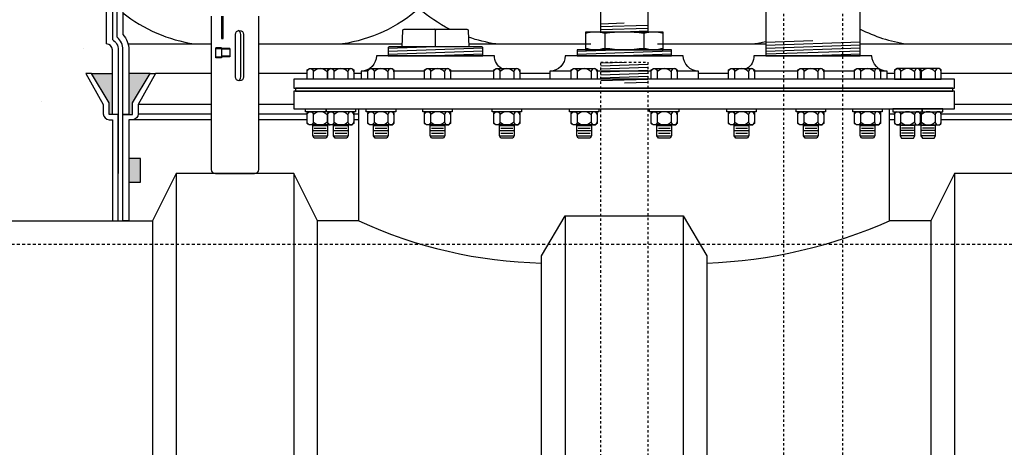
# Model space of a CAD drawing. Extents: x -169 to 6736, y -208 to 3022.
# Tile 539 of 656: x 5937 to 5979, y 906 to 924. Entities that reach past the tile are written whole.
import ezdxf

# ---------------------------------------------------------------- set-up
doc = ezdxf.new("R2010")
doc.units = 0
doc.header["$MEASUREMENT"] = 0
doc.header["$PDSIZE"] = 1
doc.linetypes.add('HIDDEN3', pattern=[0.1875, 0.125, -0.0625])
doc.linetypes.add('HIDDEN5', pattern=[0.05, 0.025, -0.025])
doc.layers.get('DEFPOINTS').update_dxf_attribs({"linetype": 'CONTINUOUS'})
for name, color, linetype in [('DIM', 3, 'CONTINUOUS'), ('FRP-COLLAR', 1, 'CONTINUOUS'), ('FRP-SUMP', 2, 'CONTINUOUS'), ('GALV-2-PIPE', 3, 'CONTINUOUS'), ('GALV-4-PIPE', 4, 'CONTINUOUS'), ('GALV-4-PLUG', 4, 'CONTINUOUS'), ('PEAGRAVEL-HATCH', 3, 'CONTINUOUS'), ('PROBE', 2, 'CONTINUOUS'), ('SUB-PUMP', 4, 'CONTINUOUS'), ('TANK-BUNG-OPENING-4', 3, 'CONTINUOUS'), ('TANK-MANWAY', 5, 'CONTINUOUS'), ('TANK-MANWAY-BOLT', 7, 'CONTINUOUS'), ('TANK-UST', 5, 'CONTINUOUS'), ('TANK-UST-RIB', 7, 'CONTINUOUS')]:
    doc.layers.add(name, color=color, linetype=linetype)
doc.styles.add('SIMPLEX', font='simplex')
doc.dimstyles.new('DIM64', dxfattribs={"dimscale": 64, "dimtxt": 0.09375, "dimasz": 0.09375, "dimexe": 0.0625, "dimexo": 0.0625, "dimgap": 0.046875, "dimtad": 1, "dimdec": 4, "dimzin": 3, "dimdsep": 46, "dimlunit": 4, "dimtxsty": 'SIMPLEX', "dimcen": 0, "dimclrd": 256, "dimclre": 256, "dimclrt": 256, "dimadec": 0, "dimazin": 0, "dimtfac": 1, "dimtdec": 4, "dimtmove": 0, "dimatfit": 3, "dimfxl": 1, "dimfrac": 2, "dimtolj": 1, "dimtzin": 0, "dimarcsym": 0})

# ---------------------------------------------------------------- blocks, each defined once
blk = doc.blocks.new('*D61')
at = {"layer": 'DEFPOINTS', "color": 0, "transparency": 16777216}
for p in [(5827.154, 978.015), (6443.911, 978.296), (5827.154, 700.523)]:
    blk.add_point(p, dxfattribs=at)
at = {"layer": 'DIM', "lineweight": -2, "transparency": 16777216}
for p, q in [((6443.911, 974.296), (6443.911, 696.523)), ((5827.154, 974.015), (5827.154, 696.523)), ((6437.911, 700.523), (5833.154, 700.523))]:
    blk.add_line(p, q, dxfattribs=at)
at = {"layer": 'DIM', "transparency": 16777216}
for points in [[(5833.154, 701.523), (5833.154, 699.523), (5827.154, 700.523)], [(6437.911, 701.523), (6437.911, 699.523), (6443.911, 700.523)]]:
    blk.add_solid(points, dxfattribs=at)
at = {"layer": 'DIM', "transparency": 16777216, "insert": (6135.532, 708.095), "char_height": 6, "attachment_point": 5, "style": 'SIMPLEX'}
blk.add_mtext('\\A1;51\'-4 3/4" (F.V. TANK SLAB)', dxfattribs=at)

msp = doc.modelspace()

# ---------------------------------------------------------------- hatches: boundary and pattern name
at = {"layer": 'FRP-SUMP'}
for points in [[(5940.70424, 921.77328), (5939.82079, 921.77328), (5940.57079, 920.52328), (5940.57079, 920.02328), (5940.70424, 920.02328)], [(5942.30424, 921.77328), (5941.40424, 921.77328), (5941.40424, 920.02328), (5941.55424, 920.02328), (5941.55424, 920.52328)], [(5941.90424, 918.16648), (5941.40424, 918.16648), (5941.40424, 917.16648), (5941.90424, 917.16648)]]:
    msp.add_hatch(color=256, dxfattribs=at).paths.add_polyline_path(points)
at = {"layer": 'PEAGRAVEL-HATCH'}
h = msp.add_hatch(dxfattribs=at)
h.set_pattern_fill('AR-SAND', color=256, scale=7.5, style=0)
h.set_pattern_definition([(37.5, (5863.154, 854.523), (-0.47245, 14.4512), [0, -11.4, 0, -12.75, 0, -12.1875]), (7.5, (5863.154, 854.523), (13.2733, 21.166), [0, -6.15, 0, -10.275, 0, -3.9375]), (327.5, (5853.929, 854.523), (23.3561, 0.0424), [0, -3.75, 0, -13.5, 0, -17.625]), (317.5, (5853.93, 854.523), (22.546, 6.5826), [0, -1.875, 0, -8.85, 0, -10.125])])
edge = h.paths.add_edge_path()
edge.add_line((5946.16099, 969.98346), (5940.27073, 969.98346))
edge.add_line((5940.27073, 969.98346), (5940.08225, 969.98346))
edge.add_line((5940.08225, 969.98346), (5940.87781, 978.01471))
edge.add_line((5940.87781, 978.01471), (5863.15422, 978.01471))
edge.add_line((5863.15422, 978.01471), (5863.15422, 854.52328))
edge.add_arc((5924.22089, 854.52328), 61.06667, 92.6775035, 180, ccw=False)
edge.add_line((5921.36821, 915.52328), (5925.90422, 915.52328))
edge.add_line((5925.90422, 915.52328), (5926.90422, 917.52328))
edge.add_line((5926.90422, 917.52328), (5931.90422, 917.52328))
edge.add_line((5931.90422, 917.52328), (5932.90422, 915.52328))
edge.add_line((5932.90422, 915.52328), (5940.70422, 915.52328))
edge.add_line((5940.70422, 915.52328), (5940.70422, 919.80969))
edge.add_line((5940.70422, 919.80969), (5940.57077, 919.80969))
edge.add_arc((5940.57077, 920.05969), 0.25, 180, 270, ccw=False)
edge.add_line((5940.32077, 920.05969), (5940.32077, 920.45804))
edge.add_line((5940.32077, 920.45804), (5939.58424, 921.77328))
edge.add_line((5939.58424, 921.77328), (5939.82077, 921.77328))
edge.add_line((5939.82077, 921.77328), (5940.70424, 921.77328))
edge.add_line((5940.70424, 921.77328), (5940.70424, 922.77328))
edge.add_arc((5940.45424, 922.77328), 0.25, 0, 90)
edge.add_line((5940.45424, 923.02328), (5940.45424, 926.03839))
edge.add_line((5940.45424, 926.03839), (5939.96152, 926.03839))
edge.add_line((5939.96152, 926.03839), (5939.96152, 927.27589))
edge.add_line((5939.96152, 927.27589), (5938.87861, 927.27589))
edge.add_line((5938.87861, 927.27589), (5938.87861, 927.31796))
edge.add_line((5938.87861, 927.31796), (5938.38361, 927.31796))
edge.add_line((5938.38361, 927.31796), (5938.32174, 927.30394))
edge.add_line((5938.32174, 927.30394), (5938.32174, 927.27589))
edge.add_line((5938.32174, 927.27589), (5938.13611, 927.27589))
edge.add_line((5938.13611, 927.27589), (5938.13611, 927.31796))
edge.add_line((5938.13611, 927.31796), (5937.64111, 927.31796))
edge.add_line((5937.64111, 927.31796), (5937.57924, 927.30394))
edge.add_line((5937.57924, 927.30394), (5937.57924, 927.27589))
edge.add_line((5937.57924, 927.27589), (5937.45549, 927.27589))
edge.add_line((5937.45549, 927.27589), (5937.45549, 927.5962))
edge.add_line((5937.45549, 927.5962), (5926.99124, 927.5962))
edge.add_ellipse((5927.06787, 928.1912), major_axis=(0, -0.595), ratio=0.47920074, start_angle=180, end_angle=360, ccw=False)
edge.add_ellipse((5927.06787, 929.3812), major_axis=(0, -0.595), ratio=0.47920074, start_angle=-180, end_angle=0)
edge.add_ellipse((5927.06787, 929.3812), major_axis=(0, -0.595), ratio=0.47920074, start_angle=0, end_angle=180)
edge.add_line((5927.06787, 929.9762), (5937.45549, 929.9762))
edge.add_line((5937.45549, 929.9762), (5937.45549, 930.29651))
edge.add_line((5937.45549, 930.29651), (5937.64111, 930.29651))
edge.add_line((5937.64111, 930.29651), (5937.64111, 929.9762))
edge.add_line((5937.64111, 929.9762), (5938.13611, 929.9762))
edge.add_line((5938.13611, 929.9762), (5938.13611, 930.29651))
edge.add_line((5938.13611, 930.29651), (5938.38361, 930.29651))
edge.add_line((5938.38361, 930.29651), (5938.38361, 929.9762))
edge.add_line((5938.38361, 929.9762), (5938.87861, 929.9762))
edge.add_line((5938.87861, 929.9762), (5938.87861, 930.29651))
edge.add_line((5938.87861, 930.29651), (5939.96152, 930.29651))
edge.add_line((5939.96152, 930.29651), (5939.96152, 931.53401))
edge.add_line((5939.96152, 931.53401), (5940.45424, 931.53401))
edge.add_line((5940.45424, 931.53401), (5940.45424, 932.52282))
edge.add_line((5940.45424, 932.52282), (5939.83549, 932.52282))
edge.add_line((5939.83549, 932.52282), (5939.83549, 933.42001))
edge.add_line((5939.83549, 933.42001), (5939.71174, 933.42001))
edge.add_line((5939.71174, 933.42001), (5939.71174, 933.8329))
edge.add_line((5939.71174, 933.8329), (5939.13922, 933.87293))
edge.add_line((5939.13922, 933.87293), (5939.13922, 933.91464))
edge.add_line((5939.13922, 933.91464), (5938.64422, 933.91464))
edge.add_line((5938.64422, 933.91464), (5938.58235, 933.89929))
edge.add_line((5938.58235, 933.89929), (5938.58235, 933.8686))
edge.add_line((5938.58235, 933.8686), (5938.4586, 933.8686))
edge.add_line((5938.4586, 933.8686), (5938.4586, 934.26579))
edge.add_line((5938.4586, 934.26579), (5927.06787, 934.26579))
edge.add_ellipse((5927.06787, 934.51579), major_axis=(0, -0.25), ratio=0.47920074, start_angle=180, end_angle=360, ccw=False)
edge.add_ellipse((5927.06787, 935.01579), major_axis=(0, 0.25), ratio=0.47920074, start_angle=0, end_angle=180, ccw=False)
edge.add_line((5927.06787, 935.26579), (5938.4586, 935.26579))
edge.add_line((5938.4586, 935.26579), (5938.4586, 935.66298))
edge.add_line((5938.4586, 935.66298), (5938.64422, 935.66298))
edge.add_line((5938.64422, 935.66298), (5938.64422, 935.26579))
edge.add_line((5938.64422, 935.26579), (5939.13922, 935.26579))
edge.add_line((5939.13922, 935.26579), (5939.13922, 935.65865))
edge.add_line((5939.13922, 935.65865), (5939.71174, 935.69869))
edge.add_line((5939.71174, 935.69869), (5939.71174, 936.11157))
edge.add_line((5939.71174, 936.11157), (5939.83549, 937.00876))
edge.add_line((5939.83549, 937.00876), (5940.45424, 937.00876))
edge.add_line((5940.45424, 937.00876), (5940.45424, 942.02096))
edge.add_arc((5940.45424, 942.27096), 0.25, 270, 360)
edge.add_line((5940.70424, 942.27096), (5940.70424, 943.80737))
edge.add_line((5940.70424, 943.80737), (5940.57079, 943.80737))
edge.add_arc((5940.57079, 944.05737), 0.25, 180, 270, ccw=False)
edge.add_line((5940.32079, 944.05737), (5940.32079, 944.45572))
edge.add_line((5940.32079, 944.45572), (5939.58425, 945.77096))
edge.add_line((5939.58425, 945.77096), (5939.82079, 945.77096))
edge.add_line((5939.82079, 945.77096), (5940.70424, 945.77096))
edge.add_line((5940.70424, 945.77096), (5940.70424, 957.71641))
edge.add_arc((5942.40424, 957.71641), 1.7, 105.563139, 180, ccw=False)
edge.add_arc((6000.07495, 832.27575), 139.74129, 112.6955788, 114.5798006, ccw=False)
edge.add_line((5946.15789, 961.19658), (5946.16099, 969.98346))
h.paths.add_polyline_path([(5939.12932, 935.82484), (5939.01052, 935.82484, -1), (5938.77292, 935.82484), (5938.65412, 935.82484, -1)], flags=16)
h.paths.add_polyline_path([(5938.99468, 935.82484, -1), (5938.78876, 935.82484, -1)], flags=0)
h.paths.add_polyline_path([(5938.12621, 930.46233), (5938.00741, 930.46233, -1), (5937.76981, 930.46233), (5937.65101, 930.46233, -1)], flags=16)
h.paths.add_polyline_path([(5937.99157, 930.46233, -1), (5937.78565, 930.46233, -1)], flags=0)
h.paths.add_polyline_path([(5938.86871, 930.46233), (5938.74991, 930.46233, -1), (5938.51231, 930.46233), (5938.39351, 930.46233, -1)], flags=16)
h.paths.add_polyline_path([(5938.73407, 930.46233, -1), (5938.52815, 930.46233, -1)], flags=0)

# ---------------------------------------------------------------- linework, layer by layer
at = {"layer": 'FRP-COLLAR', "color": 7, "linetype": 'Continuous'}
for p, q in [((5944.89348, 921.77328), (5942.54075, 921.77328)), ((5948.96546, 921.77328), (5946.915, 921.77328)), ((5951.25502, 921.77328), (5950.94381, 921.77328)), ((5959.25502, 921.77328), (5957.97935, 921.77328)), ((5966.82912, 921.77328), (5965.55342, 921.77328)), ((5973.86464, 921.77328), (5973.55342, 921.77328)), ((5982.26769, 921.77328), (5975.84299, 921.77328)), ((5944.89348, 920.45804), (5941.80422, 920.45804)), ((5948.40422, 920.45804), (5946.915, 920.45804)), ((5983.00422, 920.45804), (5976.40422, 920.45804)), ((5941.80422, 920.05969), (5944.89348, 920.05969)), ((5946.915, 920.05969), (5948.96546, 920.05969)), ((5950.94381, 920.05969), (5951.15422, 920.05969)), ((5973.65422, 920.05969), (5973.86464, 920.05969)), ((5975.84299, 920.05969), (5983.00422, 920.05969)), ((5944.89348, 919.80969), (5941.55422, 919.80969)), ((5948.96546, 919.80969), (5946.915, 919.80969)), ((5951.15422, 919.80969), (5950.94381, 919.80969)), ((5973.86464, 919.80969), (5973.65422, 919.80969)), ((5983.25422, 919.80969), (5975.84299, 919.80969))]:
    msp.add_line(p, q, dxfattribs=at)
at = {"layer": 'FRP-COLLAR'}
for points in [[(5940.95422, 915.52328), (5940.95422, 920.02328), (5940.95422, 917.52328), (5940.95422, 920.02328), (5940.95422, 917.52328), (5940.95422, 920.02328), (5940.70422, 920.02328), (5940.57077, 920.02328), (5940.57077, 920.52328), (5939.82077, 921.77328), (5939.58424, 921.77328), (5940.32077, 920.45804), (5940.32077, 920.05969, 0.41421356), (5940.57077, 919.80969), (5940.70422, 919.80969), (5940.70422, 915.52328)], [(5941.15422, 915.52328), (5941.15422, 920.02328), (5941.40422, 920.02328), (5941.55422, 920.02328), (5941.55422, 920.52328), (5942.30422, 921.77328), (5942.54075, 921.77328), (5941.80422, 920.45804), (5941.80422, 920.05969, -0.41421356), (5941.55422, 919.80969), (5941.40422, 919.80969), (5941.40422, 915.52328)]]:
    msp.add_lwpolyline(points, format="xyb", close=True, dxfattribs=at)
at = {"layer": 'FRP-SUMP', "color": 7}
for p, q in [((5941.37075, 923.02328), (5944.89348, 923.02328)), ((5946.915, 923.02328), (5952.99529, 923.02328)), ((5955.81319, 923.02328), (5960.99529, 923.02328)), ((5963.81319, 923.02328), (5968.40424, 923.02328)), ((5972.40424, 923.02328), (5983.45196, 923.02328))]:
    msp.add_line(p, q, dxfattribs=at)
at = {"layer": 'FRP-SUMP'}
for p, q in [((5939.82079, 921.77328), (5940.70424, 921.77328)), ((5942.30424, 921.77328), (5941.40424, 921.77328))]:
    msp.add_line(p, q, dxfattribs=at)
msp.add_lwpolyline([(5941.15424, 920.02328), (5941.15424, 922.77328, 0.22167085), (5940.90424, 923.30947), (5940.90424, 941.73477, 0.22167085), (5941.15424, 942.27096), (5941.15424, 944.02096), (5941.40424, 944.02096), (5941.55424, 944.02096), (5941.55424, 944.52096), (5942.30424, 945.77096), (5942.54077, 945.77096), (5941.80424, 944.45572), (5941.80424, 944.05737, -0.41421356), (5941.55424, 943.80737), (5941.40424, 943.80737), (5941.40424, 942.27096, -0.18776323), (5941.15424, 941.6287), (5941.15424, 923.41554, -0.18776323), (5941.40424, 922.77328), (5941.40424, 920.02328), (5941.15424, 920.02328)], format="xyb", close=True, dxfattribs=at)
msp.add_lwpolyline([(5940.70424, 941.83794), (5940.70424, 923.20629, -0.26794919), (5940.95424, 922.77328), (5940.95424, 920.02328), (5940.70424, 920.02328), (5940.70424, 922.77328, 0.41421356), (5940.45424, 923.02328), (5940.45424, 942.02096)], format="xyb", dxfattribs=at)
at = {"layer": 'FRP-SUMP', "color": 7}
for points in [[(5955.0027, 923.64702, -0.06171643), (5953.70575, 924.52328, -0.14349823), (5950.45575, 923.02328)], [(5956.95575, 923.02328, -0.04679491), (5955.80138, 923.30685, -0.04679491)], [(5972.40424, 923.65196, 0.08149294), (5974.36696, 923.02328)], [(5967.86696, 923.02328, 0.02150268), (5968.40424, 923.1268, 0.02150268)]]:
    msp.add_lwpolyline(points, format="xyb", dxfattribs=at)
at = {"layer": 'FRP-SUMP'}
msp.add_lwpolyline([(5941.40424, 917.16648), (5941.90424, 917.16648), (5941.90424, 918.16648), (5941.40424, 918.16648)], close=True, dxfattribs=at)
at = {"layer": 'FRP-SUMP', "color": 7}
msp.add_arc((5945.12153, 929.31878), 6.36447, 231.438905, 261.557052, dxfattribs=at)
at = {"layer": 'GALV-2-PIPE', "color": 7}
for p, q in [((5962.40497, 923.89946), (5961.40872, 923.8659)), ((5963.40622, 923.80811), (5961.40872, 923.74083)), ((5963.40622, 923.68304), (5961.40872, 923.61576)), ((5963.40622, 923.55797), (5962.30635, 923.52092))]:
    msp.add_line(p, q, dxfattribs=at)
at = {"layer": 'GALV-2-PIPE', "color": 254, "linetype": 'Continuous'}
for p, q in [((5961.40872, 922.2148), (5962.40997, 922.24852)), ((5961.40872, 922.08973), (5963.40622, 922.15701)), ((5961.40872, 921.96466), (5963.40622, 922.03194)), ((5961.40872, 921.83958), (5963.40622, 921.90687)), ((5961.40872, 921.71451), (5963.40622, 921.7818)), ((5961.40872, 921.58944), (5963.40622, 921.65672)), ((5961.40872, 921.46437), (5963.40622, 921.53165)), ((5962.41167, 921.37308), (5963.41042, 921.40672))]:
    msp.add_line(p, q, dxfattribs=at)
at = {"layer": 'GALV-2-PIPE', "linetype": 'Continuous'}
msp.add_lwpolyline([(5963.40622, 924.93309), (5963.40622, 923.52258), (5961.40872, 923.52258), (5961.40872, 924.93309)], close=True, dxfattribs=at)
at = {"layer": 'GALV-2-PIPE', "color": 1, "linetype": 'HIDDEN5'}
msp.add_lwpolyline([(5961.40622, 798.52328), (5961.40622, 922.2506), (5963.40622, 922.2506), (5963.40622, 798.52328)], close=True, dxfattribs=at)
at = {"layer": 'GALV-4-PIPE', "color": 7}
for p, q in [((5970.40424, 923.14863), (5968.40424, 923.08126)), ((5972.40424, 923.09093), (5968.40424, 922.95619)), ((5972.40424, 922.96586), (5968.40424, 922.83112)), ((5972.40424, 922.84078), (5968.40424, 922.70605)), ((5972.40424, 922.71571), (5968.40424, 922.58098)), ((5972.40424, 922.59064), (5970.40424, 922.52328))]:
    msp.add_line(p, q, dxfattribs=at)
at = {"layer": 'GALV-4-PIPE'}
msp.add_lwpolyline([(5968.40424, 942.2889), (5968.40424, 922.52331), (5972.40424, 922.52331), (5972.40424, 943.80628)], dxfattribs=at)
at = {"layer": 'GALV-4-PLUG', "color": 7, "linetype": 'Continuous'}
for p, q in [((5961.58634, 923.46008), (5961.58634, 922.83508)), ((5963.23634, 923.46008), (5963.23634, 922.83508))]:
    msp.add_line(p, q, dxfattribs=at)
at = {"layer": 'GALV-4-PLUG', "color": 7}
for p, q in [((5954.40424, 922.89702), (5952.40424, 922.82966)), ((5956.40424, 922.83981), (5952.40424, 922.70508)), ((5956.40424, 922.71523), (5952.40424, 922.58049)), ((5956.40424, 922.59064), (5954.40424, 922.52328)), ((5962.40422, 922.77258), (5960.40422, 922.70522)), ((5964.40422, 922.71537), (5960.40422, 922.58063)), ((5964.40422, 922.59078), (5962.40003, 922.52328))]:
    msp.add_line(p, q, dxfattribs=at)
at = {"layer": 'GALV-4-PLUG', "color": 4, "linetype": 'Continuous'}
msp.add_lwpolyline([(5952.99003, 922.89702), (5953.01878, 923.58713, -0.40206867), (5953.08123, 923.64702), (5955.72725, 923.64702, -0.40206867), (5955.7897, 923.58713), (5955.81845, 922.89702)], format="xyb", dxfattribs=at)
at = {"layer": 'GALV-4-PLUG', "color": 7, "linetype": 'Continuous'}
for points in [[(5954.40424, 922.89702), (5954.40424, 923.58452, 0.41421356), (5954.34174, 923.64702)], [(5954.40424, 922.89702), (5954.40424, 923.58452, -0.41421356), (5954.46674, 923.64702)], [(5964.06134, 923.46008, 0.15151515), (5963.23634, 923.46008, 0.07575758), (5961.58634, 923.46008, 0.15151515), (5960.76134, 923.46008)], [(5964.06134, 922.83508, -0.15151515), (5963.23634, 922.83508, -0.07575758), (5961.58634, 922.83508, -0.15151515), (5960.76134, 922.83508)]]:
    msp.add_lwpolyline(points, format="xyb", dxfattribs=at)
at = {"layer": 'GALV-4-PLUG', "color": 4, "linetype": 'Continuous'}
for points in [[(5960.76134, 922.77258), (5964.06134, 922.77258), (5964.06134, 923.52258), (5960.76134, 923.52258)], [(5964.40422, 922.52328), (5964.40422, 922.77258), (5960.40422, 922.77258), (5960.40422, 922.52328)]]:
    msp.add_lwpolyline(points, close=True, dxfattribs=at)
msp.add_lwpolyline([(5956.40424, 922.52328), (5956.40424, 922.86577, 0.41421356), (5956.37299, 922.89702), (5952.43549, 922.89702, 0.41421356), (5952.40424, 922.86577), (5952.40424, 922.52328)], format="xyb", close=True, dxfattribs=at)
at = {"layer": 'PROBE', "color": 7}
for p, q in [((5946.15127, 921.62943), (5946.15127, 923.42077)), ((5945.08847, 922.42793), (5945.08847, 922.84964)), ((5945.33639, 922.84964), (5945.08847, 922.84964)), ((5945.33639, 922.81495), (5945.08847, 922.81495)), ((5945.33639, 922.84964), (5945.33639, 922.42793)), ((5945.689, 922.82274), (5945.33639, 922.82274)), ((5945.689, 922.79357), (5945.33639, 922.79357)), ((5945.689, 922.49734), (5945.33639, 922.49734)), ((5945.689, 922.46817), (5945.33639, 922.46817)), ((5945.689, 922.82274), (5945.689, 922.46817)), ((5945.33639, 922.46263), (5945.08847, 922.46263)), ((5945.33639, 922.42793), (5945.08847, 922.42793))]:
    msp.add_line(p, q, dxfattribs=at)
at = {"layer": 'PROBE'}
msp.add_lwpolyline([(5944.89348, 924.19969), (5944.89348, 917.70106, 0.41421356), (5945.07126, 917.52328), (5946.73721, 917.52328, 0.41421356), (5946.915, 917.70106), (5946.915, 924.19969)], format="xyb", dxfattribs=at)
at = {"layer": 'PROBE', "color": 7}
msp.add_lwpolyline([(5945.33051, 924.19969), (5945.33051, 923.25486), (5945.40938, 923.25486), (5945.40938, 924.19969)], dxfattribs=at)
msp.add_lwpolyline([(5945.91879, 921.62943), (5945.91879, 923.42077, -1), (5946.26898, 923.42077), (5946.26898, 921.62943, -1)], format="xyb", close=True, dxfattribs=at)
for centre, start, end in [((5945.97618, 923.42077), 0, 70.358966), ((5945.97618, 921.62943), 289.641034, 0)]:
    msp.add_arc(centre, 0.1751, start, end, dxfattribs=at)
at = {"layer": 'SUB-PUMP', "color": 1, "linetype": 'HIDDEN5'}
for p, q in [((5969.15424, 945.89552), (5969.15424, 824.52328)), ((5971.65424, 945.89552), (5971.65424, 824.52328))]:
    msp.add_line(p, q, dxfattribs=at)
at = {"layer": 'TANK-BUNG-OPENING-4', "linetype": 'Continuous'}
for p, q in [((5951.54065, 921.87408), (5951.25502, 921.87408)), ((5953.94034, 921.87408), (5952.64065, 921.87408)), ((5956.87935, 921.87408), (5955.04034, 921.87408)), ((5960.1574, 921.87408), (5959.25502, 921.87408)), ((5963.55108, 921.87408), (5961.2574, 921.87408)), ((5965.55342, 921.87408), (5964.65108, 921.87408)), ((5969.76814, 921.87408), (5967.92912, 921.87408)), ((5972.16783, 921.87408), (5970.86814, 921.87408)), ((5973.55342, 921.87408), (5973.26783, 921.87408))]:
    msp.add_line(p, q, dxfattribs=at)
for points in [[(5957.20852, 921.97328, -0.25818944), (5956.90422, 922.52328), (5951.90422, 922.52328, -0.41421356), (5951.25502, 921.87408), (5951.25502, 921.52328)], [(5965.55342, 921.52328), (5965.55342, 921.87408, -0.41421356), (5964.90422, 922.52328), (5959.90422, 922.52328, -0.41421356), (5959.25502, 921.87408), (5959.25502, 921.52328)], [(5973.55342, 921.52328), (5973.55342, 921.87408, -0.41421356), (5972.90422, 922.52328), (5967.90422, 922.52328, -0.25818944), (5967.59993, 921.97328, -0.25818944)]]:
    msp.add_lwpolyline(points, format="xyb", dxfattribs=at)
at = {"layer": 'TANK-MANWAY', "linetype": 'Continuous'}
msp.add_line((5973.65422, 915.52328), (5973.65422, 920.27328), dxfattribs=at)
for points in [[(5976.40422, 921.14828), (5976.40422, 921.52328), (5948.40422, 921.52328), (5948.40422, 921.14828)], [(5976.40422, 920.27328), (5976.40422, 921.02328), (5948.40422, 921.02328), (5948.40422, 920.27328)], [(5976.34172, 921.02328), (5976.34172, 921.14828), (5948.46672, 921.14828), (5948.46672, 921.02328)]]:
    msp.add_lwpolyline(points, close=True, dxfattribs=at)
msp.add_lwpolyline([(5951.15422, 915.52328), (5951.15422, 920.27328)], dxfattribs=at)
at = {"layer": 'TANK-MANWAY-BOLT', "linetype": 'Continuous'}
for p, q in [((5949.20296, 919.56454), (5949.82796, 919.56454)), ((5950.08131, 919.56454), (5950.70631, 919.56454)), ((5951.77815, 919.56454), (5952.40315, 919.56454)), ((5954.17784, 919.56454), (5954.80284, 919.56454)), ((5957.11685, 919.56454), (5957.74185, 919.56454)), ((5960.3949, 919.56454), (5961.0199, 919.56454)), ((5963.78858, 919.56454), (5964.41358, 919.56454)), ((5967.06662, 919.56454), (5967.69162, 919.56454)), ((5970.00564, 919.56454), (5970.63064, 919.56454)), ((5972.40533, 919.56454), (5973.03033, 919.56454)), ((5974.72714, 919.56454), (5974.10214, 919.56454)), ((5975.60549, 919.56454), (5974.98049, 919.56454)), ((5949.20296, 919.34804), (5949.82796, 919.34804)), ((5949.20296, 919.13153), (5949.82796, 919.13153)), ((5949.26546, 919.45629), (5949.76546, 919.45629)), ((5949.26546, 919.23978), (5949.76546, 919.23978)), ((5950.08131, 919.34804), (5950.70631, 919.34804)), ((5950.08131, 919.13153), (5950.70631, 919.13153)), ((5950.14381, 919.45629), (5950.64381, 919.45629)), ((5950.14381, 919.23978), (5950.64381, 919.23978)), ((5951.77815, 919.34804), (5952.40315, 919.34804)), ((5951.77815, 919.13153), (5952.40315, 919.13153)), ((5951.84065, 919.45629), (5952.34065, 919.45629)), ((5951.84065, 919.23978), (5952.34065, 919.23978)), ((5954.17784, 919.34804), (5954.80284, 919.34804)), ((5954.17784, 919.13153), (5954.80284, 919.13153)), ((5954.24034, 919.45629), (5954.74034, 919.45629)), ((5954.24034, 919.23978), (5954.74034, 919.23978)), ((5957.11685, 919.34804), (5957.74185, 919.34804)), ((5957.11685, 919.13153), (5957.74185, 919.13153)), ((5957.17935, 919.45629), (5957.67935, 919.45629)), ((5957.17935, 919.23978), (5957.67935, 919.23978)), ((5960.3949, 919.34804), (5961.0199, 919.34804)), ((5960.3949, 919.13153), (5961.0199, 919.13153)), ((5960.4574, 919.45629), (5960.9574, 919.45629)), ((5960.4574, 919.23978), (5960.9574, 919.23978)), ((5963.78858, 919.34804), (5964.41358, 919.34804)), ((5963.78858, 919.13153), (5964.41358, 919.13153)), ((5963.85108, 919.45629), (5964.35108, 919.45629)), ((5963.85108, 919.23978), (5964.35108, 919.23978)), ((5967.06662, 919.34804), (5967.69162, 919.34804)), ((5967.06662, 919.13153), (5967.69162, 919.13153)), ((5967.12912, 919.45629), (5967.62912, 919.45629)), ((5967.12912, 919.23978), (5967.62912, 919.23978)), ((5970.00564, 919.34804), (5970.63064, 919.34804)), ((5970.00564, 919.13153), (5970.63064, 919.13153)), ((5970.06814, 919.45629), (5970.56814, 919.45629)), ((5970.06814, 919.23978), (5970.56814, 919.23978)), ((5972.40533, 919.34804), (5973.03033, 919.34804)), ((5972.40533, 919.13153), (5973.03033, 919.13153)), ((5972.46783, 919.45629), (5972.96783, 919.45629)), ((5972.46783, 919.23978), (5972.96783, 919.23978)), ((5974.72714, 919.34804), (5974.10214, 919.34804)), ((5974.72714, 919.13153), (5974.10214, 919.13153)), ((5974.66464, 919.45629), (5974.16464, 919.45629)), ((5974.66464, 919.23978), (5974.16464, 919.23978)), ((5975.60549, 919.34804), (5974.98049, 919.34804)), ((5975.60549, 919.13153), (5974.98049, 919.13153)), ((5975.54299, 919.45629), (5975.04299, 919.45629)), ((5975.54299, 919.23978), (5975.04299, 919.23978))]:
    msp.add_line(p, q, dxfattribs=at)
for points in [[(5949.84381, 921.52328), (5948.96546, 921.52328), (5948.96546, 921.91912), (5949.05925, 921.97328), (5949.97166, 921.97328)], [(5974.96464, 921.52328), (5975.84299, 921.52328), (5975.84299, 921.91912), (5975.7492, 921.97328), (5974.83679, 921.97328)], [(5949.97166, 919.58828), (5949.05925, 919.58828), (5948.96546, 919.64243), (5948.96546, 920.09412), (5949.05925, 920.14828)], [(5950.85001, 920.14828), (5950.94381, 920.09412), (5950.94381, 919.64243), (5950.85001, 919.58828), (5949.9376, 919.58828), (5949.84381, 919.64243), (5949.84381, 920.09412), (5949.9376, 920.14828)], [(5952.54685, 920.14828), (5952.64065, 920.09412), (5952.64065, 919.64243), (5952.54685, 919.58828), (5951.63444, 919.58828), (5951.54065, 919.64243), (5951.54065, 920.09412), (5951.63444, 920.14828)], [(5954.94655, 920.14828), (5955.04034, 920.09412), (5955.04034, 919.64243), (5954.94655, 919.58828), (5954.03413, 919.58828), (5953.94034, 919.64243), (5953.94034, 920.09412), (5954.03413, 920.14828)], [(5957.88556, 920.14828), (5957.97935, 920.09412), (5957.97935, 919.64243), (5957.88556, 919.58828), (5956.97315, 919.58828), (5956.87935, 919.64243), (5956.87935, 920.09412), (5956.97315, 920.14828)], [(5961.1636, 920.14828), (5961.2574, 920.09412), (5961.2574, 919.64243), (5961.1636, 919.58828), (5960.25119, 919.58828), (5960.1574, 919.64243), (5960.1574, 920.09412), (5960.25119, 920.14828)], [(5964.55729, 920.14828), (5964.65108, 920.09412), (5964.65108, 919.64243), (5964.55729, 919.58828), (5963.64487, 919.58828), (5963.55108, 919.64243), (5963.55108, 920.09412), (5963.64487, 920.14828)], [(5967.83533, 920.14828), (5967.92912, 920.09412), (5967.92912, 919.64243), (5967.83533, 919.58828), (5966.92292, 919.58828), (5966.82912, 919.64243), (5966.82912, 920.09412), (5966.92292, 920.14828)], [(5970.77434, 920.14828), (5970.86814, 920.09412), (5970.86814, 919.64243), (5970.77434, 919.58828), (5969.86193, 919.58828), (5969.76814, 919.64243), (5969.76814, 920.09412), (5969.86193, 920.14828)], [(5973.17404, 920.14828), (5973.26783, 920.09412), (5973.26783, 919.64243), (5973.17404, 919.58828), (5972.26163, 919.58828), (5972.16783, 919.64243), (5972.16783, 920.09412), (5972.26163, 920.14828)], [(5973.95844, 920.14828), (5973.86464, 920.09412), (5973.86464, 919.64243), (5973.95844, 919.58828), (5974.87085, 919.58828), (5974.96464, 919.64243), (5974.96464, 920.09412), (5974.87085, 920.14828)], [(5974.83679, 919.58828), (5975.7492, 919.58828), (5975.84299, 919.64243), (5975.84299, 920.09412), (5975.7492, 920.14828)], [(5949.82796, 919.58828), (5949.82796, 919.13153), (5949.76546, 919.02328), (5949.26546, 919.02328), (5949.20296, 919.13153), (5949.20296, 919.58828)], [(5950.70631, 919.58828), (5950.70631, 919.13153), (5950.64381, 919.02328), (5950.14381, 919.02328), (5950.08131, 919.13153), (5950.08131, 919.58828)], [(5952.40315, 919.58828), (5952.40315, 919.13153), (5952.34065, 919.02328), (5951.84065, 919.02328), (5951.77815, 919.13153), (5951.77815, 919.58828)], [(5954.80284, 919.58828), (5954.80284, 919.13153), (5954.74034, 919.02328), (5954.24034, 919.02328), (5954.17784, 919.13153), (5954.17784, 919.58828)], [(5957.74185, 919.58828), (5957.74185, 919.13153), (5957.67935, 919.02328), (5957.17935, 919.02328), (5957.11685, 919.13153), (5957.11685, 919.58828)], [(5961.0199, 919.58828), (5961.0199, 919.13153), (5960.9574, 919.02328), (5960.4574, 919.02328), (5960.3949, 919.13153), (5960.3949, 919.58828)], [(5964.41358, 919.58828), (5964.41358, 919.13153), (5964.35108, 919.02328), (5963.85108, 919.02328), (5963.78858, 919.13153), (5963.78858, 919.58828)], [(5967.69162, 919.58828), (5967.69162, 919.13153), (5967.62912, 919.02328), (5967.12912, 919.02328), (5967.06662, 919.13153), (5967.06662, 919.58828)], [(5970.63064, 919.58828), (5970.63064, 919.13153), (5970.56814, 919.02328), (5970.06814, 919.02328), (5970.00564, 919.13153), (5970.00564, 919.58828)], [(5973.03033, 919.58828), (5973.03033, 919.13153), (5972.96783, 919.02328), (5972.46783, 919.02328), (5972.40533, 919.13153), (5972.40533, 919.58828)], [(5974.10214, 919.58828), (5974.10214, 919.13153), (5974.16464, 919.02328), (5974.66464, 919.02328), (5974.72714, 919.13153), (5974.72714, 919.58828)], [(5974.98049, 919.58828), (5974.98049, 919.13153), (5975.04299, 919.02328), (5975.54299, 919.02328), (5975.60549, 919.13153), (5975.60549, 919.58828)]]:
    msp.add_lwpolyline(points, dxfattribs=at)
for points in [[(5948.96546, 921.84515, -1), (5949.22171, 921.84515), (5949.22171, 921.52328)], [(5949.9376, 921.97328, 0.41482767), (5949.80921, 921.84515), (5949.80921, 921.52328)], [(5949.84381, 921.84515, -1), (5950.10006, 921.84515), (5950.10006, 921.52328)], [(5950.94381, 921.84515, 1), (5950.68756, 921.84515), (5950.68756, 921.52328)], [(5951.54065, 921.84515, -1), (5951.7969, 921.84515), (5951.7969, 921.52328)], [(5952.64065, 921.84515, 1), (5952.3844, 921.84515), (5952.3844, 921.52328)], [(5953.94034, 921.84515, -1), (5954.19659, 921.84515), (5954.19659, 921.52328)], [(5955.04034, 921.84515, 1), (5954.78409, 921.84515), (5954.78409, 921.52328)], [(5956.87935, 921.84515, -1), (5957.1356, 921.84515), (5957.1356, 921.52328)], [(5957.97935, 921.84515, 1), (5957.7231, 921.84515), (5957.7231, 921.52328)], [(5960.1574, 921.84515, -1), (5960.41365, 921.84515), (5960.41365, 921.52328)], [(5961.2574, 921.84515, 1), (5961.00115, 921.84515), (5961.00115, 921.52328)], [(5963.55108, 921.84515, -1), (5963.80733, 921.84515), (5963.80733, 921.52328)], [(5964.65108, 921.84515, 1), (5964.39483, 921.84515), (5964.39483, 921.52328)], [(5966.82912, 921.84515, -1), (5967.08537, 921.84515), (5967.08537, 921.52328)], [(5967.92912, 921.84515, 1), (5967.67287, 921.84515), (5967.67287, 921.52328)], [(5969.76814, 921.84515, -1), (5970.02439, 921.84515), (5970.02439, 921.52328)], [(5970.86814, 921.84515, 1), (5970.61189, 921.84515), (5970.61189, 921.52328)], [(5972.16783, 921.84515, -1), (5972.42408, 921.84515), (5972.42408, 921.52328)], [(5973.26783, 921.84515, 1), (5973.01158, 921.84515), (5973.01158, 921.52328)], [(5973.86464, 921.84515, -1), (5974.12089, 921.84515), (5974.12089, 921.52328)], [(5974.96464, 921.84515, 1), (5974.70839, 921.84515), (5974.70839, 921.52328)], [(5974.87085, 921.97328, -0.41482767), (5974.99924, 921.84515), (5974.99924, 921.52328)], [(5975.84299, 921.84515, 1), (5975.58674, 921.84515), (5975.58674, 921.52328)], [(5948.96546, 920.02015, -1), (5949.22171, 920.02015), (5949.22171, 919.7164, -1), (5948.96546, 919.7164)], [(5949.9376, 920.14828, 0.41482858), (5949.8092, 920.02015), (5949.8092, 919.7164, 0.41482819), (5949.9376, 919.58828, 0.41482819)], [(5949.84381, 920.02015, -1), (5950.10006, 920.02015), (5950.10006, 919.7164, -1), (5949.84381, 919.7164)], [(5950.94381, 920.02015, 1), (5950.68755, 920.02015), (5950.68755, 919.7164, 1), (5950.94381, 919.7164)], [(5951.54065, 920.02015, -1), (5951.7969, 920.02015), (5951.7969, 919.7164, -1), (5951.54065, 919.7164)], [(5952.64065, 920.02015, 1), (5952.38439, 920.02015), (5952.38439, 919.7164, 1), (5952.64065, 919.7164)], [(5953.94034, 920.02015, -1), (5954.19659, 920.02015), (5954.19659, 919.7164, -1), (5953.94034, 919.7164)], [(5955.04034, 920.02015, 1), (5954.78409, 920.02015), (5954.78409, 919.7164, 1), (5955.04034, 919.7164)], [(5956.87935, 920.02015, -1), (5957.1356, 920.02015), (5957.1356, 919.7164, -1), (5956.87935, 919.7164)], [(5957.97935, 920.02015, 1), (5957.7231, 920.02015), (5957.7231, 919.7164, 1), (5957.97935, 919.7164)], [(5960.1574, 920.02015, -1), (5960.41365, 920.02015), (5960.41365, 919.7164, -1), (5960.1574, 919.7164)], [(5961.2574, 920.02015, 1), (5961.00115, 920.02015), (5961.00115, 919.7164, 1), (5961.2574, 919.7164)], [(5963.55108, 920.02015, -1), (5963.80733, 920.02015), (5963.80733, 919.7164, -1), (5963.55108, 919.7164)], [(5964.65108, 920.02015, 1), (5964.39483, 920.02015), (5964.39483, 919.7164, 1), (5964.65108, 919.7164)], [(5966.82912, 920.02015, -1), (5967.08537, 920.02015), (5967.08537, 919.7164, -1), (5966.82912, 919.7164)], [(5967.92912, 920.02015, 1), (5967.67287, 920.02015), (5967.67287, 919.7164, 1), (5967.92912, 919.7164)], [(5969.76814, 920.02015, -1), (5970.02439, 920.02015), (5970.02439, 919.7164, -1), (5969.76814, 919.7164)], [(5970.86814, 920.02015, 1), (5970.61189, 920.02015), (5970.61189, 919.7164, 1), (5970.86814, 919.7164)], [(5972.16783, 920.02015, -1), (5972.42408, 920.02015), (5972.42408, 919.7164, -1), (5972.16783, 919.7164)], [(5973.26783, 920.02015, 1), (5973.01158, 920.02015), (5973.01158, 919.7164, 1), (5973.26783, 919.7164)], [(5973.86464, 920.02015, -1), (5974.12089, 920.02015), (5974.12089, 919.7164, -1), (5973.86464, 919.7164)], [(5974.96464, 920.02015, 1), (5974.70839, 920.02015), (5974.70839, 919.7164, 1), (5974.96464, 919.7164)], [(5974.87085, 920.14828, -0.41482858), (5974.99924, 920.02015), (5974.99924, 919.7164, -0.41482819), (5974.87085, 919.58828, -0.41482819)], [(5975.84299, 920.02015, 1), (5975.58674, 920.02015), (5975.58674, 919.7164, 1), (5975.84299, 919.7164)]]:
    msp.add_lwpolyline(points, format="xyb", dxfattribs=at)
for points in [[(5950.94381, 921.91912), (5950.94381, 921.52328), (5949.84381, 921.52328), (5949.84381, 921.91912), (5949.9376, 921.97328), (5950.85001, 921.97328)], [(5952.64065, 921.91912), (5952.64065, 921.52328), (5951.54065, 921.52328), (5951.54065, 921.91912), (5951.63444, 921.97328), (5952.54685, 921.97328)], [(5955.04034, 921.91912), (5955.04034, 921.52328), (5953.94034, 921.52328), (5953.94034, 921.91912), (5954.03413, 921.97328), (5954.94655, 921.97328)], [(5957.97935, 921.91912), (5957.97935, 921.52328), (5956.87935, 921.52328), (5956.87935, 921.91912), (5956.97315, 921.97328), (5957.88556, 921.97328)], [(5961.2574, 921.91912), (5961.2574, 921.52328), (5960.1574, 921.52328), (5960.1574, 921.91912), (5960.25119, 921.97328), (5961.1636, 921.97328)], [(5964.65108, 921.91912), (5964.65108, 921.52328), (5963.55108, 921.52328), (5963.55108, 921.91912), (5963.64487, 921.97328), (5964.55729, 921.97328)], [(5967.92912, 921.91912), (5967.92912, 921.52328), (5966.82912, 921.52328), (5966.82912, 921.91912), (5966.92292, 921.97328), (5967.83533, 921.97328)], [(5970.86814, 921.91912), (5970.86814, 921.52328), (5969.76814, 921.52328), (5969.76814, 921.91912), (5969.86193, 921.97328), (5970.77434, 921.97328)], [(5973.26783, 921.91912), (5973.26783, 921.52328), (5972.16783, 921.52328), (5972.16783, 921.91912), (5972.26163, 921.97328), (5973.17404, 921.97328)], [(5973.86464, 921.91912), (5973.86464, 921.52328), (5974.96464, 921.52328), (5974.96464, 921.91912), (5974.87085, 921.97328), (5973.95844, 921.97328)], [(5949.76881, 920.27328), (5949.76881, 920.14828), (5948.89046, 920.14828), (5948.89046, 920.27328)], [(5951.01881, 920.27328), (5951.01881, 920.14828), (5949.76881, 920.14828), (5949.76881, 920.27328)], [(5952.71565, 920.27328), (5952.71565, 920.14828), (5951.46565, 920.14828), (5951.46565, 920.27328)], [(5955.11534, 920.27328), (5955.11534, 920.14828), (5953.86534, 920.14828), (5953.86534, 920.27328)], [(5958.05435, 920.27328), (5958.05435, 920.14828), (5956.80435, 920.14828), (5956.80435, 920.27328)], [(5961.3324, 920.27328), (5961.3324, 920.14828), (5960.0824, 920.14828), (5960.0824, 920.27328)], [(5964.72608, 920.27328), (5964.72608, 920.14828), (5963.47608, 920.14828), (5963.47608, 920.27328)], [(5968.00412, 920.27328), (5968.00412, 920.14828), (5966.75412, 920.14828), (5966.75412, 920.27328)], [(5970.94314, 920.27328), (5970.94314, 920.14828), (5969.69314, 920.14828), (5969.69314, 920.27328)], [(5973.34283, 920.27328), (5973.34283, 920.14828), (5972.09283, 920.14828), (5972.09283, 920.27328)], [(5973.78964, 920.27328), (5973.78964, 920.14828), (5975.03964, 920.14828), (5975.03964, 920.27328)], [(5975.03964, 920.27328), (5975.03964, 920.14828), (5975.91799, 920.14828), (5975.91799, 920.27328)]]:
    msp.add_lwpolyline(points, close=True, dxfattribs=at)
for centre, start, end in [((5949.51546, 921.57248), 42.86912, 137.130877), ((5950.39381, 921.57248), 42.86912, 137.130877), ((5952.09065, 921.57248), 42.86912, 137.130877), ((5954.49034, 921.57248), 42.86912, 137.130877), ((5957.42935, 921.57248), 42.86912, 137.130877), ((5960.7074, 921.57248), 42.86912, 137.130877), ((5964.10108, 921.57248), 42.86912, 137.130877), ((5967.37912, 921.57248), 42.86912, 137.130877), ((5970.31814, 921.57248), 42.86912, 137.130877), ((5972.71783, 921.57248), 42.86912, 137.130877), ((5974.41464, 921.57248), 42.869123, 137.13088), ((5975.29299, 921.57248), 42.869123, 137.13088), ((5949.51546, 919.74748), 42.86912, 137.130877), ((5950.39381, 919.74748), 42.86912, 137.130877), ((5952.09065, 919.74748), 42.86912, 137.130877), ((5954.49034, 919.74748), 42.86912, 137.130877), ((5957.42935, 919.74748), 42.86912, 137.130877), ((5960.7074, 919.74748), 42.86912, 137.130877), ((5964.10108, 919.74748), 42.86912, 137.130877), ((5967.37912, 919.74748), 42.86912, 137.130877), ((5970.31814, 919.74748), 42.86912, 137.130877), ((5972.71783, 919.74748), 42.86912, 137.130877), ((5974.41464, 919.74748), 42.869123, 137.13088), ((5975.29299, 919.74748), 42.869123, 137.13088), ((5949.51546, 919.98908), 222.86912, 317.13088), ((5950.39381, 919.98908), 222.86912, 317.13088), ((5952.09065, 919.98908), 222.86912, 317.13088), ((5954.49034, 919.98908), 222.86912, 317.13088), ((5957.42935, 919.98908), 222.86912, 317.13088), ((5960.7074, 919.98908), 222.86912, 317.13088), ((5964.10108, 919.98908), 222.86912, 317.13088), ((5967.37912, 919.98908), 222.86912, 317.13088), ((5970.31814, 919.98908), 222.86912, 317.13088), ((5972.71783, 919.98908), 222.86912, 317.13088), ((5974.41464, 919.98908), 222.86912, 317.13088), ((5975.29299, 919.98908), 222.86912, 317.13088)]:
    msp.add_arc(centre, 0.4008, start, end, dxfattribs=at)
at = {"layer": 'TANK-UST'}
for p, q in [((5932.90422, 915.52328), (5942.40422, 915.52328)), ((5951.15422, 915.52328), (5949.40422, 915.52328)), ((5975.40422, 915.52328), (5973.65422, 915.52328))]:
    msp.add_line(p, q, dxfattribs=at)
at = {"layer": 'TANK-UST', "color": 5, "linetype": 'Continuous'}
for points in [[(5951.15422, 915.52328, 0.10278007), (5958.90422, 913.731)], [(5965.90422, 913.731, 0.09495249), (5973.65422, 915.52328)]]:
    msp.add_lwpolyline(points, format="xyb", dxfattribs=at)
at = {"layer": 'TANK-UST', "color": 2, "linetype": 'HIDDEN3'}
msp.add_lwpolyline([(6120.17377, 914.52328), (6021.15442, 914.52328), (5925.90422, 914.52328), (5921.39167, 914.52328, 0.9539575), (5921.39167, 794.52328), (5925.90422, 794.52328), (5949.90422, 794.52328), (5951.40422, 795.52328), (5973.40422, 795.52328), (5974.90422, 794.52328), (5999.11263, 794.52328), (6000.61378, 795.52404), (6006.61378, 795.52404), (6008.11378, 794.52404)], format="xyb", dxfattribs=at)
at = {"layer": 'TANK-UST-RIB', "color": 7}
for p, q in [((5943.40422, 917.52328), (5943.40422, 791.52328)), ((5948.40422, 917.52328), (5948.40422, 791.52328)), ((5976.40422, 917.52328), (5976.40422, 791.52328)), ((5959.90422, 915.731), (5959.90422, 791.52328)), ((5964.90422, 915.731), (5964.90422, 791.52328))]:
    msp.add_line(p, q, dxfattribs=at)
at = {"layer": 'TANK-UST-RIB', "color": 5}
for points in [[(5943.40422, 791.52328), (5948.40422, 791.52328), (5949.40422, 793.52328), (5949.40422, 915.52328), (5948.40422, 917.52328), (5943.40422, 917.52328), (5942.40422, 915.52328), (5942.40422, 793.52328)], [(5976.40422, 791.52328), (5981.40422, 791.52328), (5982.40422, 793.52328), (5982.40422, 915.52328), (5981.40422, 917.52328), (5976.40422, 917.52328), (5975.40422, 915.52328), (5975.40422, 793.52328)], [(5964.90422, 791.52328), (5959.90422, 791.52328), (5958.90422, 793.52328), (5958.90422, 914.0435), (5959.90422, 915.731), (5964.90422, 915.731), (5965.90422, 914.0435), (5965.90422, 793.52328)]]:
    msp.add_lwpolyline(points, close=True, dxfattribs=at)

# ---------------------------------------------------------------- dimensions: what is measured, and where the dimension line sits
at = {"layer": 'DIM'}
dim = msp.add_linear_dim(base=(5827.15422, 700.52328), p1=(6443.9106, 978.29596), p2=(5827.15422, 978.01471), angle=180, text='<> (F.V. TANK SLAB)', dimstyle='DIM64', dxfattribs=at)
dim.commit()
dim.dimension.update_dxf_attribs({"geometry": '*D61', "text_midpoint": (6135.53241, 708.09471)})

doc.saveas('drawing.dxf')
